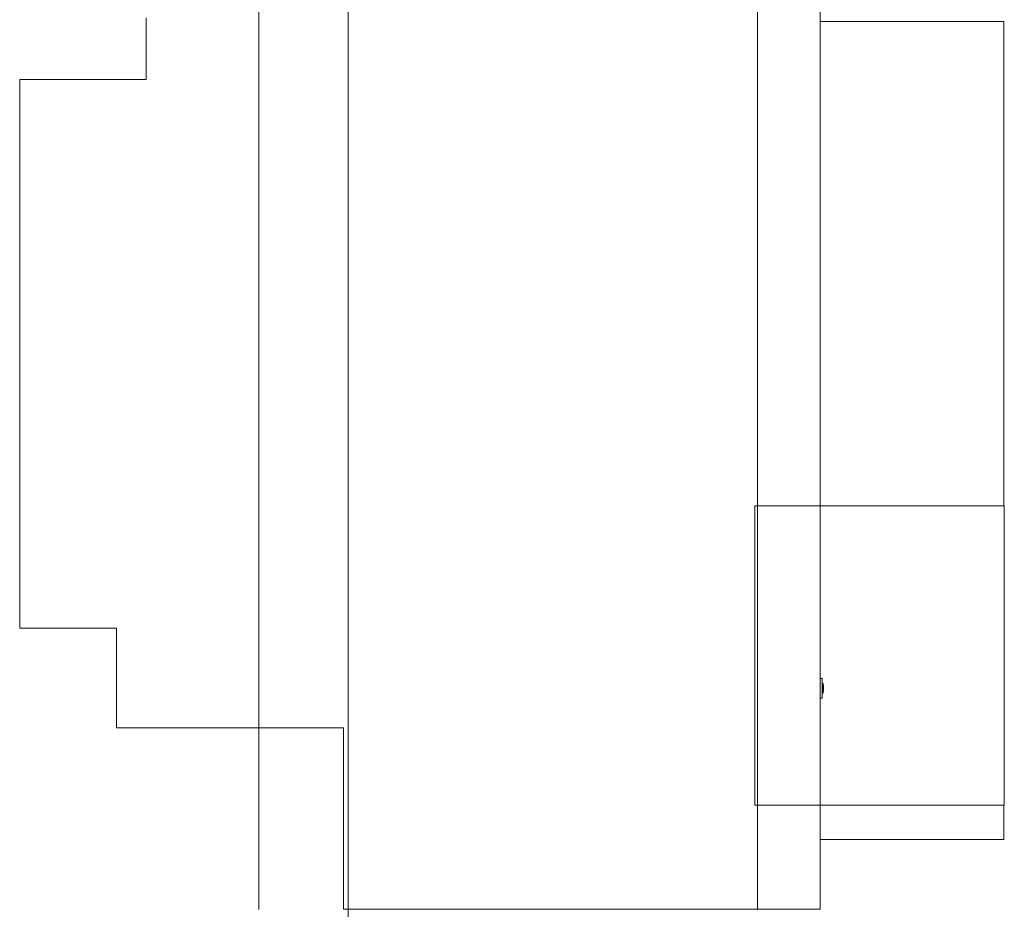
# Model space of a CAD drawing. Header units: millimetres. Extents: x 321 to 585, y -277 to 9.
# Tile 804 of 1056: x 342.81 to 344.78, y -15.44 to -13.65. Entities that reach past the tile are written whole.
import ezdxf

# ---------------------------------------------------------------- set-up
doc = ezdxf.new("R2010")
doc.units = ezdxf.units.MM
doc.header["$MEASUREMENT"] = 0
for name, color, linetype, lineweight in [('IFC-Elemento construtivo genérico-Contorno', 253, 'Continuous', 5), ('IFC-Laje-Contorno', 134, 'Continuous', 5), ('IFC-Parede padrão-Contorno', 44, 'Continuous', 5), ('IFC-Parede-Contorno', 42, 'Continuous', 5), ('IFC-Pilar-Contorno', 83, 'Continuous', 5)]:
    doc.layers.add(name, color=color, linetype=linetype, lineweight=lineweight)

msp = doc.modelspace()

# ---------------------------------------------------------------- linework, layer by layer
at = {"layer": 'IFC-Elemento construtivo genérico-Contorno', "lineweight": 5}
for p, q in [((344.4141, -14.9992), (344.4141, -14.9732)), ((344.4141, -14.9732), (344.4167, -14.9732)), ((344.4141, -14.9732), (344.4155, -14.9732)), ((344.4155, -14.9732), (344.4181, -14.9732)), ((344.4167, -14.9732), (344.4181, -14.9732)), ((344.4181, -14.9832), (344.4181, -14.9732)), ((344.4181, -14.9832), (344.4181, -14.9732)), ((344.4181, -15.0032), (344.4181, -14.9832)), ((344.4181, -14.9832), (344.4201, -14.9832)), ((344.4181, -14.9832), (344.4201, -14.9832)), ((344.4181, -15.0032), (344.4181, -14.9832)), ((344.4201, -15.0032), (344.4201, -14.9832)), ((344.4201, -15.0032), (344.4201, -14.9832)), ((344.4141, -15.0132), (344.4141, -14.9992)), ((344.4181, -15.0132), (344.4181, -15.0032)), ((344.4181, -15.0032), (344.4201, -15.0032)), ((344.4181, -15.0032), (344.4201, -15.0032)), ((344.4181, -15.0132), (344.4181, -15.0032)), ((344.4201, -14.9871), (344.4211, -14.9871)), ((344.4201, -14.9872), (344.4211, -14.9872)), ((344.4201, -14.9992), (344.4211, -14.9992)), ((344.4201, -14.9992), (344.4211, -14.9992)), ((344.4211, -14.9872), (344.4211, -14.9871)), ((344.4211, -14.9879), (344.4211, -14.9872)), ((344.4211, -14.9875), (344.4211, -14.9872)), ((344.4211, -14.9879), (344.4211, -14.9875)), ((344.4211, -14.9896), (344.4211, -14.9879)), ((344.4211, -14.9885), (344.4211, -14.9879)), ((344.4211, -14.9893), (344.4211, -14.9885)), ((344.4211, -14.9901), (344.4211, -14.9893)), ((344.4211, -14.9919), (344.4211, -14.9896)), ((344.4211, -14.9911), (344.4211, -14.9901)), ((344.4211, -14.9921), (344.4211, -14.9911)), ((344.4211, -14.9944), (344.4211, -14.9919)), ((344.4211, -14.9932), (344.4211, -14.9921)), ((344.4211, -14.9942), (344.4211, -14.9932)), ((344.4211, -14.9952), (344.4211, -14.9942)), ((344.4211, -14.9967), (344.4211, -14.9944)), ((344.4211, -14.9962), (344.4211, -14.9952)), ((344.4211, -14.9971), (344.4211, -14.9962)), ((344.4211, -14.9984), (344.4211, -14.9967)), ((344.4211, -14.9978), (344.4211, -14.9971)), ((344.4211, -14.9984), (344.4211, -14.9978)), ((344.4211, -14.9992), (344.4211, -14.9984)), ((344.4211, -14.9988), (344.4211, -14.9984)), ((344.4211, -14.9991), (344.4211, -14.9988)), ((344.4211, -14.9992), (344.4211, -14.9991)), ((344.4141, -15.0132), (344.4155, -15.0132)), ((344.4141, -15.0132), (344.4167, -15.0132)), ((344.4155, -15.0132), (344.4181, -15.0132)), ((344.4167, -15.0132), (344.4181, -15.0132))]:
    msp.add_line(p, q, dxfattribs=at)
at = {"layer": 'IFC-Laje-Contorno', "color": 7, "lineweight": 5}
for p, q in [((343.4678, -34.5319), (343.4678, 2.6438)), ((344.4141, -13.656), (344.7828, -13.656)), ((344.4141, -14.6275), (344.4141, -13.656)), ((344.7828, -14.6275), (344.7828, -13.656)), ((344.4141, -15.2966), (344.4141, -15.2275)), ((344.7828, -15.2966), (344.7828, -15.2275)), ((344.4141, -15.2966), (344.7828, -15.2966))]:
    msp.add_line(p, q, dxfattribs=at)
at = {"layer": 'IFC-Parede padrão-Contorno', "color": 7, "lineweight": 5}
for p, q in [((343.2885, -13.9153), (343.2885, -13.5132)), ((344.2885, -13.9153), (344.2885, -13.5132)), ((343.2885, -15.4366), (343.2885, -13.9153)), ((344.2885, -15.4366), (344.2885, -13.9153))]:
    msp.add_line(p, q, dxfattribs=at)
at = {"layer": 'IFC-Parede-Contorno', "color": 7, "lineweight": 5}
for p, q in [((344.4141, -14.7063), (344.4141, -13.516)), ((343.0625, -13.7724), (343.0625, -13.6484)), ((342.8091, -13.7724), (342.9662, -13.7724)), ((342.8091, -14.1905), (342.8091, -13.7724)), ((342.9662, -13.7724), (343.0625, -13.7724)), ((342.8091, -14.8724), (342.8091, -14.1905)), ((344.4141, -15.4361), (344.4141, -14.7063)), ((342.8091, -14.8724), (342.8828, -14.8724)), ((342.8828, -14.8724), (343.003, -14.8724)), ((343.003, -14.9484), (343.003, -14.8724)), ((343.003, -15.0724), (343.003, -14.9484)), ((343.003, -15.0724), (343.1761, -15.0724)), ((343.1761, -15.0724), (343.4585, -15.0724)), ((343.4585, -15.2106), (343.4585, -15.0724)), ((343.4585, -15.4361), (343.4585, -15.2106)), ((343.4585, -15.4361), (343.8217, -15.4361)), ((343.8217, -15.4361), (344.4141, -15.4361))]:
    msp.add_line(p, q, dxfattribs=at)
at = {"layer": 'IFC-Pilar-Contorno', "color": 7, "lineweight": 5}
for p, q in [((344.2836, -15.0082), (344.2836, -14.6275)), ((344.2836, -14.6275), (344.3469, -14.6275)), ((344.2836, -14.6275), (344.5968, -14.6275)), ((344.2836, -14.7044), (344.2836, -14.6275)), ((344.3469, -14.6275), (344.4664, -14.6275)), ((344.4664, -14.6275), (344.7836, -14.6275)), ((344.5968, -14.6275), (344.7195, -14.6275)), ((344.7195, -14.6275), (344.7836, -14.6275)), ((344.7836, -14.771), (344.7836, -14.6275)), ((344.7836, -15.0033), (344.7836, -14.6275)), ((344.2836, -14.8517), (344.2836, -14.7044)), ((344.7836, -14.8468), (344.7836, -14.771)), ((344.7836, -15.2275), (344.7836, -14.8468)), ((344.2836, -15.2275), (344.2836, -14.8517)), ((344.7836, -15.0802), (344.7836, -15.0033)), ((344.2836, -15.1516), (344.2836, -15.0082)), ((344.7836, -15.2275), (344.7836, -15.0802)), ((344.2836, -15.2275), (344.2836, -15.1516)), ((344.2836, -15.2275), (344.6009, -15.2275)), ((344.2836, -15.2275), (344.4064, -15.2275)), ((344.4064, -15.2275), (344.4705, -15.2275)), ((344.4705, -15.2275), (344.7836, -15.2275)), ((344.6009, -15.2275), (344.7204, -15.2275)), ((344.7204, -15.2275), (344.7836, -15.2275))]:
    msp.add_line(p, q, dxfattribs=at)

doc.saveas('drawing.dxf')
